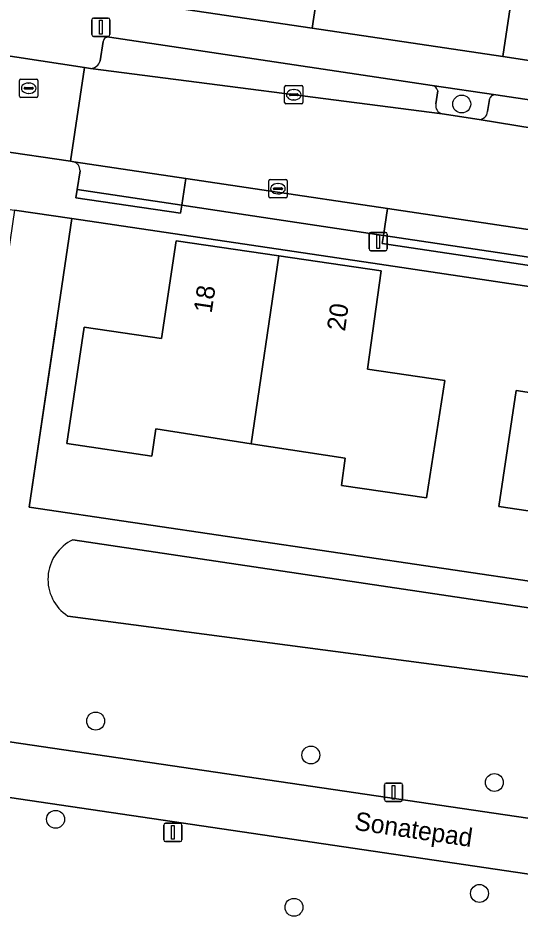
# Model space of a CAD drawing. Extents: x 164148 to 165261, y 382513 to 383432.
# Drawn here: x 164421.64 to 164449.01, y 383245.45 to 383294.49 of the extents above; entities that cross this region are included whole.
import ezdxf

# ---------------------------------------------------------------- set-up
doc = ezdxf.new("R2010")
doc.units = 0
for name, color, linetype in [('IMGEO_Boom', 7, 'Continuous'), ('IMGEO_Erf', 7, 'Continuous'), ('IMGEO_Fietspad_gesloten', 7, 'Continuous'), ('IMGEO_Greppel_droge_sloot', 7, 'Continuous'), ('IMGEO_Groenvoorziening', 7, 'Continuous'), ('IMGEO_Hek', 7, 'Continuous'), ('IMGEO_Kolk', 7, 'Continuous'), ('IMGEO_Lichtmast', 7, 'Continuous'), ('IMGEO_Muur', 7, 'Continuous'), ('IMGEO_Openbare_ruimte_label', 7, 'Continuous'), ('IMGEO_Pand', 7, 'Continuous'), ('IMGEO_Pand_nummerreeks', 7, 'Continuous'), ('IMGEO_Parkeervlak_open', 7, 'Continuous'), ('IMGEO_Rijbaan_lokaal_open', 7, 'Continuous'), ('IMGEO_Rioolput', 7, 'Continuous'), ('IMGEO_Verkeersbordpaal', 7, 'Continuous'), ('IMGEO_Voetpad_open', 7, 'Continuous')]:
    doc.layers.add(name, color=color, linetype=linetype)

msp = doc.modelspace()

# ---------------------------------------------------------------- linework, layer by layer
at = {"layer": 'IMGEO_Boom'}
for centre in [(164445.836, 383289.792), (164425.876, 383256.137), (164437.61, 383254.286), (164447.616, 383252.788), (164423.69, 383250.78), (164446.805, 383246.736), (164436.69, 383245.98)]:
    msp.add_circle(centre, 0.489, dxfattribs=at)
at = {"layer": 'IMGEO_Erf'}
msp.add_lwpolyline([(164438.495, 383299.35), (164437.69, 383293.926), (164448.087, 383292.378), (164448.479, 383295.061)], dxfattribs=at)
for points in [[(164424.578, 383283.554), (164422.255, 383267.801), (164467.471, 383261.119), (164469.81, 383276.81), (164441.358, 383281.05)], [(164443.916, 383268.314), (164439.274, 383268.983), (164439.488, 383270.468), (164434.352, 383271.265), (164429.159, 383272.071), (164428.939, 383270.587), (164424.3, 383271.276), (164425.25, 383277.62), (164429.471, 383277.002), (164430.262, 383282.338), (164435.857, 383281.517), (164441.451, 383280.696), (164440.697, 383275.323), (164444.911, 383274.716)], [(164452.046, 383273.679), (164452.859, 383279.018), (164458.425, 383278.189), (164463.99, 383277.36), (164463.227, 383271.993), (164467.441, 383271.386), (164466.523, 383265.018), (164461.881, 383265.687), (164462.095, 383267.172), (164456.904, 383267.977), (164451.765, 383268.775), (164451.545, 383267.291), (164447.862, 383267.838), (164448.801, 383274.165)]]:
    msp.add_lwpolyline(points, close=True, dxfattribs=at)
at = {"layer": 'IMGEO_Fietspad_gesloten'}
for points in [[(164412.392, 383256.302), (164410.253, 383256.618), (164363.243, 383263.551), (164361.319, 383263.835), (164322.847, 383269.509), (164297.994, 383273.175), (164298.515, 383270.074), (164322.366, 383266.481), (164324.331, 383266.264), (164405.939, 383254.161), (164407.972, 383253.915), (164472.414, 383244.404), (164474.369, 383244.09), (164540.938, 383234.279), (164542.964, 383233.969), (164588.572, 383227.202), (164590.192, 383226.957), (164594.42, 383226.319)], [(164593.829, 383229.46), (164588.82, 383230.206), (164587.504, 383230.395), (164581.38, 383231.31), (164530.74, 383238.876), (164528.693, 383239.15), (164524.55, 383239.761), (164471.929, 383247.522), (164469.921, 383247.818), (164412.392, 383256.302)]]:
    msp.add_lwpolyline(points, dxfattribs=at)
at = {"layer": 'IMGEO_Greppel_droge_sloot'}
for points in [[(164465.2, 383259.967), (164424.637, 383266.025)], [(164424.357, 383261.867), (164463.879, 383256.646)]]:
    msp.add_lwpolyline(points, dxfattribs=at)
msp.add_arc((164425.659, 383263.868), 2.387, 115.3547, 236.9403, dxfattribs=at)
at = {"layer": 'IMGEO_Groenvoorziening'}
for points in [[(164447.688, 383290.293), (164444.222, 383290.805)], [(164444.526, 383290.52), (164444.423, 383289.794)], [(164447.244, 383289.378), (164447.342, 383290.04)], [(164444.763, 383289.252), (164446.781, 383288.94)], [(164424.637, 383266.025), (164465.2, 383259.967)], [(164463.879, 383256.646), (164424.357, 383261.867)]]:
    msp.add_lwpolyline(points, dxfattribs=at)
for points in [[(164422.255, 383267.801), (164424.578, 383283.554), (164421.456, 383284.009), (164418.361, 383262.942), (164413.479, 383263.66), (164412.392, 383256.302), (164469.921, 383247.818), (164473.771, 383276.223), (164469.81, 383276.81), (164467.471, 383261.119)], [(164472.414, 383244.404), (164407.972, 383253.915), (164406.195, 383242.078), (164407.364, 383242.133), (164420.204, 383240.227), (164429.857, 383238.788), (164431.321, 383238.57), (164440.941, 383237.135), (164453.782, 383235.26), (164455.066, 383234.832), (164457.022, 383234.546), (164461.751, 383233.818), (164467.869, 383232.907), (164472.591, 383232.242), (164473.476, 383237.881), (164471.506, 383238.104)]]:
    msp.add_lwpolyline(points, close=True, dxfattribs=at)
for centre, radius, start, end in [((164444.164, 383290.438), 0.371, 12.6879, 81.0073), ((164447.663, 383289.964), 0.33, 85.7052, 166.6443), ((164444.897, 383289.714), 0.481, 170.4149, 253.7857), ((164446.767, 383289.419), 0.479, 271.7297, 355.0915), ((164425.659, 383263.868), 2.387, 115.3547, 236.9403)]:
    msp.add_arc(centre, radius, start, end, dxfattribs=at)
at = {"layer": 'IMGEO_Hek'}
msp.add_lwpolyline([(164423.736, 383277.843), (164422.255, 383267.801), (164467.471, 383261.119), (164468.968, 383271.158)], dxfattribs=at)
at = {"layer": 'IMGEO_Kolk'}
for p, q in [((164436.178, 383289.872), (164436.178, 383290.724)), ((164436.253, 383290.798), (164437.105, 383290.798)), ((164436.666, 383290.578), (164436.691, 383290.578)), ((164437.179, 383290.724), (164437.179, 383289.872)), ((164436.437, 383290.292), (164436.437, 383290.304)), ((164436.875, 383290.255), (164436.477, 383290.255)), ((164436.48, 383290.341), (164436.878, 383290.341)), ((164436.689, 383290.018), (164436.664, 383290.018)), ((164436.921, 383290.304), (164436.921, 383290.292)), ((164437.105, 383289.798), (164436.253, 383289.798)), ((164435.313, 383284.747), (164435.313, 383285.599)), ((164435.388, 383285.673), (164436.24, 383285.673)), ((164436.314, 383285.599), (164436.314, 383284.747)), ((164435.572, 383285.167), (164435.572, 383285.179)), ((164436.01, 383285.13), (164435.612, 383285.13)), ((164435.615, 383285.216), (164436.013, 383285.216)), ((164435.801, 383285.453), (164435.826, 383285.453)), ((164436.056, 383285.179), (164436.056, 383285.167)), ((164436.24, 383284.673), (164435.388, 383284.673)), ((164435.824, 383284.893), (164435.799, 383284.893))]:
    msp.add_line(p, q, dxfattribs=at)
for points in [[(164436.178, 383289.872), (164436.178, 383290.724)], [(164436.253, 383290.798), (164437.105, 383290.798)], [(164437.179, 383290.724), (164437.179, 383289.872)], [(164437.105, 383289.798), (164436.253, 383289.798)], [(164435.313, 383284.747), (164435.313, 383285.599)], [(164435.388, 383285.673), (164436.24, 383285.673)], [(164436.314, 383285.599), (164436.314, 383284.747)], [(164436.24, 383284.673), (164435.388, 383284.673)]]:
    msp.add_lwpolyline(points, dxfattribs=at)
for centre, radius, start, end in [((164436.255, 383290.722), 0.0765, 91.552, 178.448), ((164436.255, 383290.722), 0.0765, 91.552, 178.448), ((164437.103, 383290.722), 0.0765, 1.552, 88.448), ((164437.103, 383290.722), 0.0765, 1.552, 88.448), ((164436.477, 383290.301), 0.0403, 85.8775, 175.7526), ((164436.474, 383290.291), 0.0366, 178.938, 274.7102), ((164436.878, 383290.298), 0.043, 264.8664, 352.4533), ((164436.882, 383290.303), 0.0386, 1.7309, 96.639), ((164436.255, 383289.874), 0.0765, 181.552, 268.448), ((164436.255, 383289.874), 0.0765, 181.552, 268.448), ((164437.103, 383289.874), 0.0765, 271.552, 358.448), ((164437.103, 383289.874), 0.0765, 271.552, 358.448), ((164435.39, 383285.597), 0.0765, 91.552, 178.448), ((164435.39, 383285.597), 0.0765, 91.552, 178.448), ((164436.238, 383285.597), 0.0765, 1.552, 88.448), ((164436.238, 383285.597), 0.0765, 1.552, 88.448), ((164435.612, 383285.176), 0.0403, 85.8775, 175.7526), ((164435.609, 383285.166), 0.0366, 178.938, 274.7102), ((164436.013, 383285.173), 0.043, 264.8664, 352.4533), ((164436.017, 383285.178), 0.0386, 1.7309, 96.639), ((164435.39, 383284.749), 0.0765, 181.552, 268.448), ((164435.39, 383284.749), 0.0765, 181.552, 268.448), ((164436.238, 383284.749), 0.0765, 271.552, 358.448), ((164436.238, 383284.749), 0.0765, 271.552, 358.448)]:
    msp.add_arc(centre, radius, start, end, dxfattribs=at)
for centre, major_axis, ratio, start_param, end_param in [((164436.665, 383290.298), (-0.387, 0.002), 0.722429, 4.712389, 7.853982), ((164436.69, 383290.298), (-0.39, 0.002), 0.717154, 1.570796, 4.712389), ((164435.8, 383285.173), (-0.387, 0.002), 0.722429, 4.712389, 7.853982), ((164435.825, 383285.173), (-0.39, 0.002), 0.717154, 1.570796, 4.712389)]:
    msp.add_ellipse(centre, major_axis=major_axis, ratio=ratio, start_param=start_param, end_param=end_param, dxfattribs=at)
at = {"layer": 'IMGEO_Lichtmast'}
for p, q in [((164425.664, 383293.582), (164425.664, 383294.382)), ((164425.664, 383294.382), (164425.664, 383293.582)), ((164425.764, 383294.482), (164426.554, 383294.482)), ((164426.554, 383294.482), (164425.764, 383294.482)), ((164426.654, 383294.382), (164426.654, 383293.582)), ((164426.654, 383293.582), (164426.654, 383294.382)), ((164426.554, 383293.482), (164425.764, 383293.482)), ((164425.764, 383293.482), (164426.554, 383293.482)), ((164440.787, 383281.888), (164440.787, 383282.688)), ((164440.787, 383282.688), (164440.787, 383281.888)), ((164440.887, 383282.788), (164441.677, 383282.788)), ((164441.677, 383282.788), (164440.887, 383282.788)), ((164441.777, 383282.688), (164441.777, 383281.888)), ((164441.777, 383281.888), (164441.777, 383282.688)), ((164441.677, 383281.788), (164440.887, 383281.788)), ((164440.887, 383281.788), (164441.677, 383281.788)), ((164441.621, 383251.855), (164441.621, 383252.655)), ((164441.621, 383252.655), (164441.621, 383251.855)), ((164441.721, 383252.755), (164442.511, 383252.755)), ((164442.511, 383252.755), (164441.721, 383252.755)), ((164442.611, 383252.655), (164442.611, 383251.855)), ((164442.611, 383251.855), (164442.611, 383252.655)), ((164442.511, 383251.755), (164441.721, 383251.755)), ((164441.721, 383251.755), (164442.511, 383251.755))]:
    msp.add_line(p, q, dxfattribs=at)
for points in [[(164426.084, 383294.357), (164426.234, 383294.357), (164426.234, 383293.607), (164426.084, 383293.607), (164426.084, 383294.357)], [(164441.207, 383282.663), (164441.357, 383282.663), (164441.357, 383281.913), (164441.207, 383281.913), (164441.207, 383282.663)], [(164442.041, 383252.63), (164442.191, 383252.63), (164442.191, 383251.88), (164442.041, 383251.88), (164442.041, 383252.63)]]:
    msp.add_lwpolyline(points, dxfattribs=at)
for centre, start, end in [((164425.764, 383294.382), 90, 180), ((164425.764, 383294.382), 90, 180), ((164426.554, 383294.382), 0, 90), ((164426.554, 383294.382), 360, 90), ((164425.764, 383293.582), 180, 270), ((164425.764, 383293.582), 180, 270), ((164426.554, 383293.582), 270, 0), ((164426.554, 383293.582), 270, 0), ((164440.887, 383282.688), 90, 180), ((164440.887, 383282.688), 90, 180), ((164441.677, 383282.688), 0, 90), ((164441.677, 383282.688), 360, 90), ((164440.887, 383281.888), 180, 270), ((164440.887, 383281.888), 180, 270), ((164441.677, 383281.888), 270, 0), ((164441.677, 383281.888), 270, 0), ((164441.721, 383252.655), 90, 180), ((164441.721, 383252.655), 90, 180), ((164442.511, 383252.655), 0, 90), ((164442.511, 383252.655), 360, 90), ((164441.721, 383251.855), 180, 270), ((164441.721, 383251.855), 180, 270), ((164442.511, 383251.855), 270, 0), ((164442.511, 383251.855), 270, 0)]:
    msp.add_arc(centre, 0.1, start, end, dxfattribs=at)
at = {"layer": 'IMGEO_Muur'}
msp.add_lwpolyline([(164437.69, 383293.926), (164448.087, 383292.378)], dxfattribs=at)
at = {"layer": 'IMGEO_Pand'}
for points in [[(164438.495, 383299.35), (164428.533, 383300.829), (164427.728, 383295.405), (164437.69, 383293.926)], [(164435.857, 383281.517), (164430.262, 383282.338), (164429.471, 383277.002), (164425.25, 383277.62), (164424.3, 383271.276), (164428.939, 383270.587), (164429.159, 383272.071), (164434.352, 383271.265)], [(164440.697, 383275.323), (164441.451, 383280.696), (164435.857, 383281.517), (164434.352, 383271.265), (164439.488, 383270.468), (164439.274, 383268.983), (164443.916, 383268.314), (164444.911, 383274.716)], [(164458.425, 383278.189), (164452.859, 383279.018), (164452.046, 383273.679), (164448.801, 383274.165), (164447.862, 383267.838), (164451.545, 383267.291), (164451.765, 383268.775), (164456.904, 383267.977)]]:
    msp.add_lwpolyline(points, close=True, dxfattribs=at)
at = {"layer": 'IMGEO_Parkeervlak_open'}
for points in [[(164444.222, 383290.805), (164426.635, 383293.431)], [(164426.292, 383293.197), (164426.121, 383292.152)], [(164425.585, 383291.734), (164444.763, 383289.252)], [(164444.423, 383289.794), (164444.526, 383290.52)], [(164447.342, 383290.04), (164447.244, 383289.378)], [(164470.417, 383286.896), (164447.688, 383290.293)], [(164446.781, 383288.94), (164470.449, 383285.08), (164470.939, 383285.022)]]:
    msp.add_lwpolyline(points, dxfattribs=at)
msp.add_lwpolyline([(164441.79, 383284.092), (164434.936, 383285.114), (164430.787, 383285.734), (164430.568, 383284.281), (164435.035, 383283.61), (164441.577, 383282.621)], close=True, dxfattribs=at)
for centre, radius, start, end in [((164426.553, 383293.183), 0.261, 71.6958, 176.909), ((164425.585, 383292.287), 0.553, 270.0088, 345.889), ((164444.164, 383290.438), 0.371, 12.6879, 81.0073), ((164447.663, 383289.964), 0.33, 85.7052, 166.6443), ((164444.897, 383289.714), 0.481, 170.4149, 253.7857), ((164446.767, 383289.419), 0.479, 271.7297, 355.0915)]:
    msp.add_arc(centre, radius, start, end, dxfattribs=at)
at = {"layer": 'IMGEO_Rijbaan_lokaal_open'}
for points in [[(164425.275, 383291.79), (164416.557, 383293.116), (164416.301, 383293.154), (164415.53, 383288.001), (164416.317, 383287.875), (164418.535, 383287.549), (164420.5, 383287.261), (164424.508, 383286.672)], [(164446.781, 383288.94), (164444.763, 383289.252), (164425.585, 383291.734), (164425.275, 383291.79), (164424.508, 383286.672), (164424.689, 383286.645), (164430.787, 383285.734), (164434.936, 383285.114), (164441.79, 383284.092), (164453.356, 383282.368), (164464.468, 383280.711), (164468.571, 383280.099), (164469.661, 383279.936), (164470.449, 383285.08)], [(164441.79, 383284.092), (164441.577, 383282.621), (164453.143, 383280.896), (164453.356, 383282.368)]]:
    msp.add_lwpolyline(points, close=True, dxfattribs=at)
for points in [[(164430.787, 383285.734), (164424.689, 383286.645)], [(164425.024, 383286.155), (164424.875, 383285.122), (164430.568, 383284.281), (164430.787, 383285.734)]]:
    msp.add_lwpolyline(points, dxfattribs=at)
msp.add_arc((164424.492, 383286.151), 0.532, 0.4452, 68.2735, dxfattribs=at)
at = {"layer": 'IMGEO_Rioolput'}
for p, q in [((164421.724, 383290.228), (164421.724, 383291.08)), ((164421.799, 383291.154), (164422.651, 383291.154)), ((164422.212, 383290.934), (164422.237, 383290.934)), ((164422.725, 383291.08), (164422.725, 383290.228)), ((164421.983, 383290.648), (164421.983, 383290.66)), ((164422.421, 383290.611), (164422.023, 383290.611)), ((164422.026, 383290.697), (164422.424, 383290.697)), ((164422.467, 383290.66), (164422.467, 383290.648)), ((164422.651, 383290.154), (164421.799, 383290.154)), ((164422.235, 383290.374), (164422.21, 383290.374))]:
    msp.add_line(p, q, dxfattribs=at)
for points in [[(164421.724, 383290.228), (164421.724, 383291.08)], [(164421.799, 383291.154), (164422.651, 383291.154)], [(164422.725, 383291.08), (164422.725, 383290.228)], [(164422.651, 383290.154), (164421.799, 383290.154)]]:
    msp.add_lwpolyline(points, dxfattribs=at)
for centre, radius, start, end in [((164421.801, 383291.078), 0.0765, 91.552, 178.448), ((164421.801, 383291.078), 0.0765, 91.552, 178.448), ((164422.649, 383291.078), 0.0765, 1.552, 88.448), ((164422.649, 383291.078), 0.0765, 1.552, 88.448), ((164422.023, 383290.657), 0.0403, 85.8775, 175.7526), ((164422.02, 383290.647), 0.0366, 178.938, 274.7102), ((164422.424, 383290.654), 0.043, 264.8664, 352.4533), ((164422.428, 383290.659), 0.0386, 1.7309, 96.639), ((164421.801, 383290.23), 0.0765, 181.552, 268.448), ((164421.801, 383290.23), 0.0765, 181.552, 268.448), ((164422.649, 383290.23), 0.0765, 271.552, 358.448), ((164422.649, 383290.23), 0.0765, 271.552, 358.448)]:
    msp.add_arc(centre, radius, start, end, dxfattribs=at)
for centre, major_axis, ratio, start_param, end_param in [((164422.211, 383290.654), (-0.387, 0.002), 0.722429, 4.712389, 7.853982), ((164422.236, 383290.654), (-0.39, 0.002), 0.717154, 1.570796, 4.712389)]:
    msp.add_ellipse(centre, major_axis=major_axis, ratio=ratio, start_param=start_param, end_param=end_param, dxfattribs=at)
at = {"layer": 'IMGEO_Verkeersbordpaal'}
for p, q in [((164429.589, 383249.663), (164429.589, 383250.463)), ((164429.589, 383250.463), (164429.589, 383249.663)), ((164429.689, 383250.563), (164430.479, 383250.563)), ((164430.479, 383250.563), (164429.689, 383250.563)), ((164430.579, 383250.463), (164430.579, 383249.663)), ((164430.579, 383249.663), (164430.579, 383250.463)), ((164430.479, 383249.563), (164429.689, 383249.563)), ((164429.689, 383249.563), (164430.479, 383249.563))]:
    msp.add_line(p, q, dxfattribs=at)
msp.add_lwpolyline([(164430.009, 383250.438), (164430.159, 383250.438), (164430.159, 383249.688), (164430.009, 383249.688), (164430.009, 383250.438)], dxfattribs=at)
for centre, start, end in [((164429.689, 383250.463), 90, 180), ((164429.689, 383250.463), 90, 180), ((164430.479, 383250.463), 0, 90), ((164430.479, 383250.463), 360, 90), ((164429.689, 383249.663), 180, 270), ((164429.689, 383249.663), 180, 270), ((164430.479, 383249.663), 270, 0), ((164430.479, 383249.663), 270, 0)]:
    msp.add_arc(centre, 0.1, start, end, dxfattribs=at)
at = {"layer": 'IMGEO_Voetpad_open'}
for points in [[(164482.088, 383287.337), (164480.794, 383287.477), (164478.567, 383287.854), (164473.903, 383288.541), (164471.832, 383288.847), (164470.402, 383289.058), (164460.431, 383290.535), (164450.094, 383292.073), (164448.087, 383292.378), (164437.69, 383293.926), (164427.728, 383295.405), (164426.487, 383295.589), (164424.202, 383296.082), (164419.654, 383296.689), (164417.275, 383296.961), (164416.031, 383297.135), (164406.075, 383298.606), (164395.714, 383300.146), (164393.743, 383300.442), (164383.343, 383301.97), (164373.371, 383303.448), (164372.113, 383303.598), (164376.956, 383336.181), (164376.85, 383338.67)], [(164309.343, 383300.559), (164313.73, 383299.955), (164319.528, 383299.102), (164342.102, 383295.732), (164358.982, 383293.246), (164365.477, 383292.297), (164367.432, 383292.011), (164370.46, 383291.569), (164381.278, 383289.967), (164387.313, 383289.078), (164406.647, 383286.21), (164415.655, 383284.854), (164418.056, 383284.504), (164419.619, 383284.276), (164421.456, 383284.009), (164424.578, 383283.554), (164441.358, 383281.05), (164469.81, 383276.81), (164473.771, 383276.223), (164475.77, 383275.927), (164478.889, 383275.465), (164524.124, 383268.791), (164527.632, 383268.277), (164528.176, 383271.978)], [(164426.635, 383293.431), (164444.222, 383290.805), (164447.688, 383290.293), (164470.417, 383286.896)], [(164416.557, 383293.116), (164425.275, 383291.79), (164425.585, 383291.734)], [(164426.121, 383292.152), (164426.292, 383293.197)], [(164424.689, 383286.645), (164424.508, 383286.672), (164420.5, 383287.261), (164418.535, 383287.549), (164416.317, 383287.875)], [(164453.143, 383280.896), (164453.066, 383280.463), (164441.501, 383282.188), (164441.577, 383282.621), (164435.035, 383283.61), (164430.568, 383284.281), (164430.502, 383283.837), (164424.794, 383284.68), (164424.875, 383285.122), (164425.024, 383286.155)]]:
    msp.add_lwpolyline(points, dxfattribs=at)
for points in [[(164450.879, 383297.692), (164451.308, 383300.596), (164451.64, 383302.872), (164449.686, 383303.157), (164449.354, 383300.881), (164448.916, 383297.971), (164448.479, 383295.061), (164448.087, 383292.378), (164450.094, 383292.073), (164450.45, 383294.787)], [(164424.875, 383285.122), (164424.794, 383284.68), (164430.502, 383283.837), (164430.568, 383284.281)], [(164441.577, 383282.621), (164441.501, 383282.188), (164453.066, 383280.463), (164453.143, 383280.896)]]:
    msp.add_lwpolyline(points, close=True, dxfattribs=at)
for centre, radius, start, end in [((164426.553, 383293.183), 0.261, 71.6958, 176.909), ((164425.585, 383292.287), 0.553, 270.0088, 345.889), ((164424.492, 383286.151), 0.532, 0.4452, 68.2735)]:
    msp.add_arc(centre, radius, start, end, dxfattribs=at)

# ---------------------------------------------------------------- texts
at = {"layer": 'IMGEO_Openbare_ruimte_label'}
msp.add_text('Sonatepad', height=1, rotation=351.6024, dxfattribs=at).set_placement((164439.945, 383250.212))
at = {"layer": 'IMGEO_Pand_nummerreeks'}
for s, rotation, p in [('18', 81.5601, (164432.198, 383278.353)), ('20', 82.0107, (164439.469, 383277.368))]:
    msp.add_text(s, height=1, rotation=rotation, dxfattribs=at).set_placement(p)

doc.saveas('drawing.dxf')
